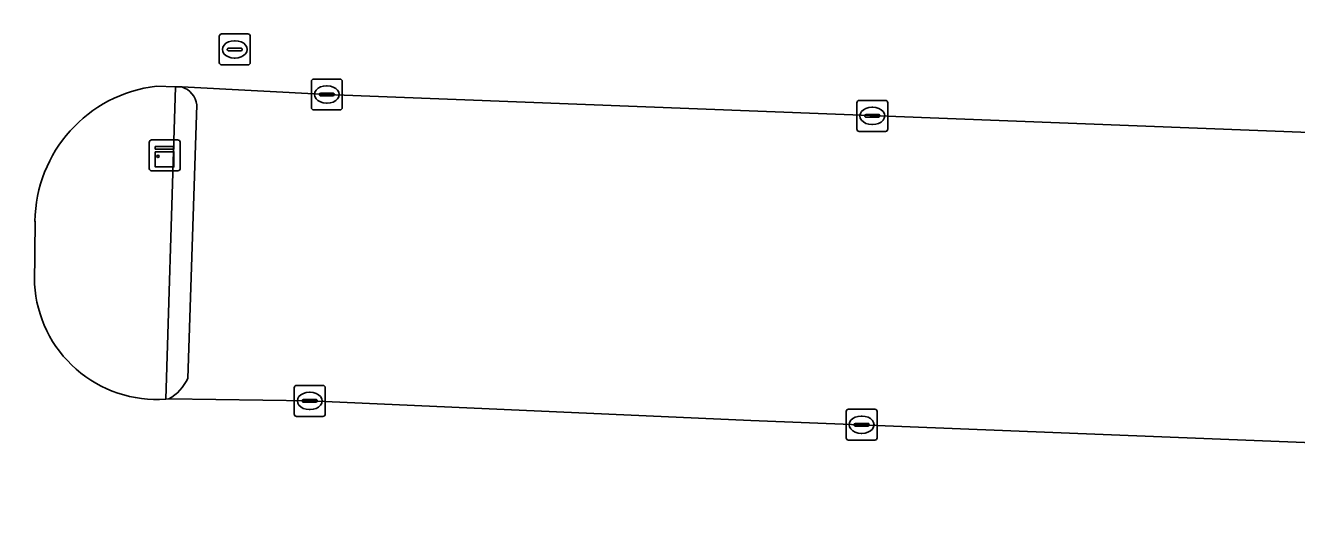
# Model space of a CAD drawing. Extents: x 160888 to 161385, y 386490 to 386908.
# Drawn here: x 160947.33 to 160988.45, y 386632.07 to 386648.28 of the extents above; entities that cross this region are included whole.
import ezdxf

# ---------------------------------------------------------------- set-up
doc = ezdxf.new("R2010")
doc.units = 0
for name, color, linetype in [('IMGEO_Groenvoorziening', 7, 'Continuous'), ('IMGEO_Kast', 7, 'Continuous'), ('IMGEO_Kolk', 7, 'Continuous'), ('IMGEO_Parkeervlak_open', 7, 'Continuous'), ('IMGEO_Rijbaan_lokaal_open', 7, 'Continuous'), ('IMGEO_Rioolput', 7, 'Continuous'), ('IMGEO_Verkeerseiland_open', 7, 'Continuous')]:
    doc.layers.add(name, color=color, linetype=linetype)

msp = doc.modelspace()

# ---------------------------------------------------------------- linework, layer by layer
at = {"layer": 'IMGEO_Groenvoorziening'}
for points in [[(160951.872, 386636.193), (160952.147, 386644.906), (160952.191, 386646.297), (160951.57, 386646.317)], [(160947.642, 386641.945), (160947.628, 386639.914)]]:
    msp.add_lwpolyline(points, dxfattribs=at)
for centre, radius, start, end in [((160952.096, 386641.893), 4.455, 96.7874, 179.3367), ((160951.588, 386640.15), 3.968, 183.4155, 274.098)]:
    msp.add_arc(centre, radius, start, end, dxfattribs=at)
at = {"layer": 'IMGEO_Kast'}
for p, q in [((160951.339, 386643.653), (160951.339, 386644.494)), ((160951.339, 386644.494), (160951.339, 386643.653)), ((160951.414, 386644.578), (160952.255, 386644.578)), ((160952.255, 386644.578), (160951.414, 386644.578)), ((160952.339, 386644.503), (160952.339, 386643.662)), ((160952.339, 386643.662), (160952.339, 386644.503)), ((160952.264, 386643.578), (160951.423, 386643.578)), ((160951.423, 386643.578), (160952.264, 386643.578))]:
    msp.add_line(p, q, dxfattribs=at)
for points in [[(160951.534, 386644.368), (160952.134, 386644.368), (160952.134, 386644.283), (160951.534, 386644.283), (160951.534, 386644.368)], [(160951.534, 386644.193), (160952.134, 386644.193), (160952.134, 386643.704), (160951.534, 386643.704), (160951.534, 386644.193)]]:
    msp.add_lwpolyline(points, dxfattribs=at)
msp.add_circle((160951.618, 386644.042), 0.0377, dxfattribs=at)
for centre, start, end in [((160951.417, 386644.5), 92.4484, 184.2845), ((160951.417, 386644.5), 92.4484, 184.2845), ((160952.261, 386644.5), 2.4484, 94.2845), ((160952.261, 386644.5), 2.4484, 94.2845), ((160951.417, 386643.656), 182.4484, 274.2845), ((160951.417, 386643.656), 182.4484, 274.2845), ((160952.261, 386643.656), 272.4484, 4.2845), ((160952.261, 386643.656), 272.4484, 4.2845)]:
    msp.add_arc(centre, 0.0779, start, end, dxfattribs=at)
at = {"layer": 'IMGEO_Kolk'}
for p, q in [((160956.582, 386645.621), (160956.582, 386646.473)), ((160956.657, 386646.547), (160957.509, 386646.547)), ((160957.583, 386646.473), (160957.583, 386645.621)), ((160956.841, 386646.041), (160956.841, 386646.053)), ((160957.279, 386646.004), (160956.881, 386646.004)), ((160956.884, 386646.09), (160957.282, 386646.09)), ((160957.07, 386646.327), (160957.095, 386646.327)), ((160957.325, 386646.053), (160957.325, 386646.041)), ((160957.509, 386645.547), (160956.657, 386645.547)), ((160957.093, 386645.767), (160957.068, 386645.767)), ((160974.227, 386644.929), (160974.227, 386645.781)), ((160974.302, 386645.855), (160975.154, 386645.855)), ((160974.715, 386645.635), (160974.74, 386645.635)), ((160975.228, 386645.781), (160975.228, 386644.929)), ((160974.486, 386645.349), (160974.486, 386645.361)), ((160974.924, 386645.312), (160974.526, 386645.312)), ((160974.529, 386645.398), (160974.927, 386645.398)), ((160974.97, 386645.361), (160974.97, 386645.349)), ((160975.154, 386644.855), (160974.302, 386644.855)), ((160974.738, 386645.075), (160974.713, 386645.075)), ((160956.029, 386635.712), (160956.029, 386636.564)), ((160956.104, 386636.638), (160956.956, 386636.638)), ((160957.03, 386636.564), (160957.03, 386635.712)), ((160956.288, 386636.132), (160956.288, 386636.144)), ((160956.726, 386636.095), (160956.328, 386636.095)), ((160956.331, 386636.181), (160956.729, 386636.181)), ((160956.517, 386636.418), (160956.542, 386636.418)), ((160956.772, 386636.144), (160956.772, 386636.132)), ((160956.54, 386635.858), (160956.515, 386635.858)), ((160973.881, 386634.942), (160973.881, 386635.794)), ((160973.956, 386635.868), (160974.808, 386635.868)), ((160974.882, 386635.794), (160974.882, 386634.942)), ((160956.956, 386635.638), (160956.104, 386635.638)), ((160974.14, 386635.362), (160974.14, 386635.374)), ((160974.578, 386635.325), (160974.18, 386635.325)), ((160974.183, 386635.411), (160974.581, 386635.411)), ((160974.369, 386635.648), (160974.394, 386635.648)), ((160974.624, 386635.374), (160974.624, 386635.362)), ((160974.808, 386634.868), (160973.956, 386634.868)), ((160974.392, 386635.088), (160974.367, 386635.088))]:
    msp.add_line(p, q, dxfattribs=at)
for points in [[(160956.582, 386645.621), (160956.582, 386646.473)], [(160956.657, 386646.547), (160957.509, 386646.547)], [(160957.583, 386646.473), (160957.583, 386645.621)], [(160957.509, 386645.547), (160956.657, 386645.547)], [(160974.227, 386644.929), (160974.227, 386645.781)], [(160974.302, 386645.855), (160975.154, 386645.855)], [(160975.228, 386645.781), (160975.228, 386644.929)], [(160975.154, 386644.855), (160974.302, 386644.855)], [(160956.029, 386635.712), (160956.029, 386636.564)], [(160956.104, 386636.638), (160956.956, 386636.638)], [(160957.03, 386636.564), (160957.03, 386635.712)], [(160973.881, 386634.942), (160973.881, 386635.794)], [(160973.956, 386635.868), (160974.808, 386635.868)], [(160974.882, 386635.794), (160974.882, 386634.942)], [(160956.956, 386635.638), (160956.104, 386635.638)], [(160974.808, 386634.868), (160973.956, 386634.868)]]:
    msp.add_lwpolyline(points, dxfattribs=at)
for centre, radius, start, end in [((160956.659, 386646.471), 0.0765, 91.552, 178.448), ((160956.659, 386646.471), 0.0765, 91.552, 178.448), ((160957.507, 386646.471), 0.0765, 1.552, 88.448), ((160957.507, 386646.471), 0.0765, 1.552, 88.448), ((160956.881, 386646.05), 0.0403, 85.8775, 175.7526), ((160956.878, 386646.04), 0.0366, 178.938, 274.7102), ((160957.282, 386646.047), 0.043, 264.8664, 352.4533), ((160957.286, 386646.052), 0.0386, 1.7309, 96.639), ((160956.659, 386645.623), 0.0765, 181.552, 268.448), ((160956.659, 386645.623), 0.0765, 181.552, 268.448), ((160957.507, 386645.623), 0.0765, 271.552, 358.448), ((160957.507, 386645.623), 0.0765, 271.552, 358.448), ((160974.304, 386645.779), 0.0765, 91.552, 178.448), ((160974.304, 386645.779), 0.0765, 91.552, 178.448), ((160975.152, 386645.779), 0.0765, 1.552, 88.448), ((160975.152, 386645.779), 0.0765, 1.552, 88.448), ((160974.526, 386645.358), 0.0403, 85.8775, 175.7526), ((160974.523, 386645.348), 0.0366, 178.938, 274.7102), ((160974.927, 386645.355), 0.043, 264.8664, 352.4533), ((160974.931, 386645.36), 0.0386, 1.7309, 96.639), ((160974.304, 386644.931), 0.0765, 181.552, 268.448), ((160974.304, 386644.931), 0.0765, 181.552, 268.448), ((160975.152, 386644.931), 0.0765, 271.552, 358.448), ((160975.152, 386644.931), 0.0765, 271.552, 358.448), ((160956.106, 386636.562), 0.0765, 91.552, 178.448), ((160956.106, 386636.562), 0.0765, 91.552, 178.448), ((160956.954, 386636.562), 0.0765, 1.552, 88.448), ((160956.954, 386636.562), 0.0765, 1.552, 88.448), ((160956.328, 386636.141), 0.0403, 85.8775, 175.7526), ((160956.325, 386636.131), 0.0366, 178.938, 274.7102), ((160956.729, 386636.138), 0.043, 264.8664, 352.4533), ((160956.733, 386636.143), 0.0386, 1.7309, 96.639), ((160956.106, 386635.714), 0.0765, 181.552, 268.448), ((160956.106, 386635.714), 0.0765, 181.552, 268.448), ((160956.954, 386635.714), 0.0765, 271.552, 358.448), ((160956.954, 386635.714), 0.0765, 271.552, 358.448), ((160973.958, 386635.792), 0.0765, 91.552, 178.448), ((160973.958, 386635.792), 0.0765, 91.552, 178.448), ((160974.806, 386635.792), 0.0765, 1.552, 88.448), ((160974.806, 386635.792), 0.0765, 1.552, 88.448), ((160974.18, 386635.371), 0.0403, 85.8775, 175.7526), ((160974.177, 386635.361), 0.0366, 178.938, 274.7102), ((160974.581, 386635.368), 0.043, 264.8664, 352.4533), ((160974.585, 386635.373), 0.0386, 1.7309, 96.639), ((160973.958, 386634.944), 0.0765, 181.552, 268.448), ((160973.958, 386634.944), 0.0765, 181.552, 268.448), ((160974.806, 386634.944), 0.0765, 271.552, 358.448), ((160974.806, 386634.944), 0.0765, 271.552, 358.448)]:
    msp.add_arc(centre, radius, start, end, dxfattribs=at)
for centre, major_axis, ratio, start_param, end_param in [((160957.069, 386646.047), (-0.387, 0.002), 0.722429, 4.712389, 7.853982), ((160957.094, 386646.047), (-0.39, 0.002), 0.717154, 1.570796, 4.712389), ((160974.714, 386645.355), (-0.387, 0.002), 0.722429, 4.712389, 7.853982), ((160974.739, 386645.355), (-0.39, 0.002), 0.717154, 1.570796, 4.712389), ((160956.516, 386636.138), (-0.387, 0.002), 0.722429, 4.712389, 7.853982), ((160956.541, 386636.138), (-0.39, 0.002), 0.717154, 1.570796, 4.712389), ((160974.368, 386635.368), (-0.387, 0.002), 0.722429, 4.712389, 7.853982), ((160974.393, 386635.368), (-0.39, 0.002), 0.717154, 1.570796, 4.712389)]:
    msp.add_ellipse(centre, major_axis=major_axis, ratio=ratio, start_param=start_param, end_param=end_param, dxfattribs=at)
at = {"layer": 'IMGEO_Parkeervlak_open'}
for points in [[(160951.973, 386636.202), (160956.53, 386636.138), (160970.798, 386635.505), (161035.101, 386632.951), (161035.444, 386643.02), (160957.083, 386646.047), (160952.387, 386646.291)], [(160952.879, 386645.708), (160952.583, 386636.865)]]:
    msp.add_lwpolyline(points, dxfattribs=at)
for centre, radius, start, end in [((160952.175, 386645.613), 0.71, 7.69, 72.6327), ((160951.265, 386637.465), 1.448, 299.2612, 335.5069)]:
    msp.add_arc(centre, radius, start, end, dxfattribs=at)
at = {"layer": 'IMGEO_Rijbaan_lokaal_open'}
for points in [[(160951.57, 386646.317), (160952.191, 386646.297), (160952.387, 386646.291), (160957.083, 386646.047), (161035.444, 386643.02), (161035.71, 386648.555), (160947.332, 386652.027)], [(160947.628, 386639.914), (160947.642, 386641.945)], [(160954.072, 386630.781), (160954.214, 386630.767), (161034.841, 386627.484), (161035.101, 386632.951), (160970.798, 386635.505), (160956.53, 386636.138), (160951.973, 386636.202), (160951.872, 386636.193)]]:
    msp.add_lwpolyline(points, dxfattribs=at)
for centre, radius, start, end in [((160952.096, 386641.893), 4.455, 96.7874, 179.3367), ((160951.588, 386640.15), 3.968, 183.4155, 274.098)]:
    msp.add_arc(centre, radius, start, end, dxfattribs=at)
at = {"layer": 'IMGEO_Rioolput'}
for p, q in [((160953.679, 386648.005), (160954.531, 386648.005)), ((160953.604, 386647.079), (160953.604, 386647.931)), ((160954.092, 386647.785), (160954.117, 386647.785)), ((160954.605, 386647.931), (160954.605, 386647.079)), ((160953.863, 386647.499), (160953.863, 386647.511)), ((160954.301, 386647.462), (160953.903, 386647.462)), ((160953.906, 386647.548), (160954.304, 386647.548)), ((160954.115, 386647.225), (160954.09, 386647.225)), ((160954.347, 386647.511), (160954.347, 386647.499)), ((160954.531, 386647.005), (160953.679, 386647.005))]:
    msp.add_line(p, q, dxfattribs=at)
for points in [[(160953.679, 386648.005), (160954.531, 386648.005)], [(160953.604, 386647.079), (160953.604, 386647.931)], [(160954.605, 386647.931), (160954.605, 386647.079)], [(160954.531, 386647.005), (160953.679, 386647.005)]]:
    msp.add_lwpolyline(points, dxfattribs=at)
for centre, radius, start, end in [((160953.681, 386647.929), 0.0765, 91.552, 178.448), ((160953.681, 386647.929), 0.0765, 91.552, 178.448), ((160954.529, 386647.929), 0.0765, 1.552, 88.448), ((160954.529, 386647.929), 0.0765, 1.552, 88.448), ((160953.903, 386647.508), 0.0403, 85.8775, 175.7526), ((160953.9, 386647.498), 0.0366, 178.938, 274.7102), ((160954.304, 386647.505), 0.043, 264.8664, 352.4533), ((160954.308, 386647.51), 0.0386, 1.7309, 96.639), ((160953.681, 386647.081), 0.0765, 181.552, 268.448), ((160953.681, 386647.081), 0.0765, 181.552, 268.448), ((160954.529, 386647.081), 0.0765, 271.552, 358.448), ((160954.529, 386647.081), 0.0765, 271.552, 358.448)]:
    msp.add_arc(centre, radius, start, end, dxfattribs=at)
for centre, major_axis, ratio, start_param, end_param in [((160954.091, 386647.505), (-0.387, 0.002), 0.722429, 4.712389, 7.853982), ((160954.116, 386647.505), (-0.39, 0.002), 0.717154, 1.570796, 4.712389)]:
    msp.add_ellipse(centre, major_axis=major_axis, ratio=ratio, start_param=start_param, end_param=end_param, dxfattribs=at)
at = {"layer": 'IMGEO_Verkeerseiland_open'}
for points in [[(160952.387, 386646.291), (160952.191, 386646.297), (160952.147, 386644.906), (160951.872, 386636.193), (160951.973, 386636.202)], [(160952.583, 386636.865), (160952.879, 386645.708)]]:
    msp.add_lwpolyline(points, dxfattribs=at)
for centre, radius, start, end in [((160952.175, 386645.613), 0.71, 7.69, 72.6327), ((160951.265, 386637.465), 1.448, 299.2612, 335.5069)]:
    msp.add_arc(centre, radius, start, end, dxfattribs=at)

doc.saveas('drawing.dxf')
